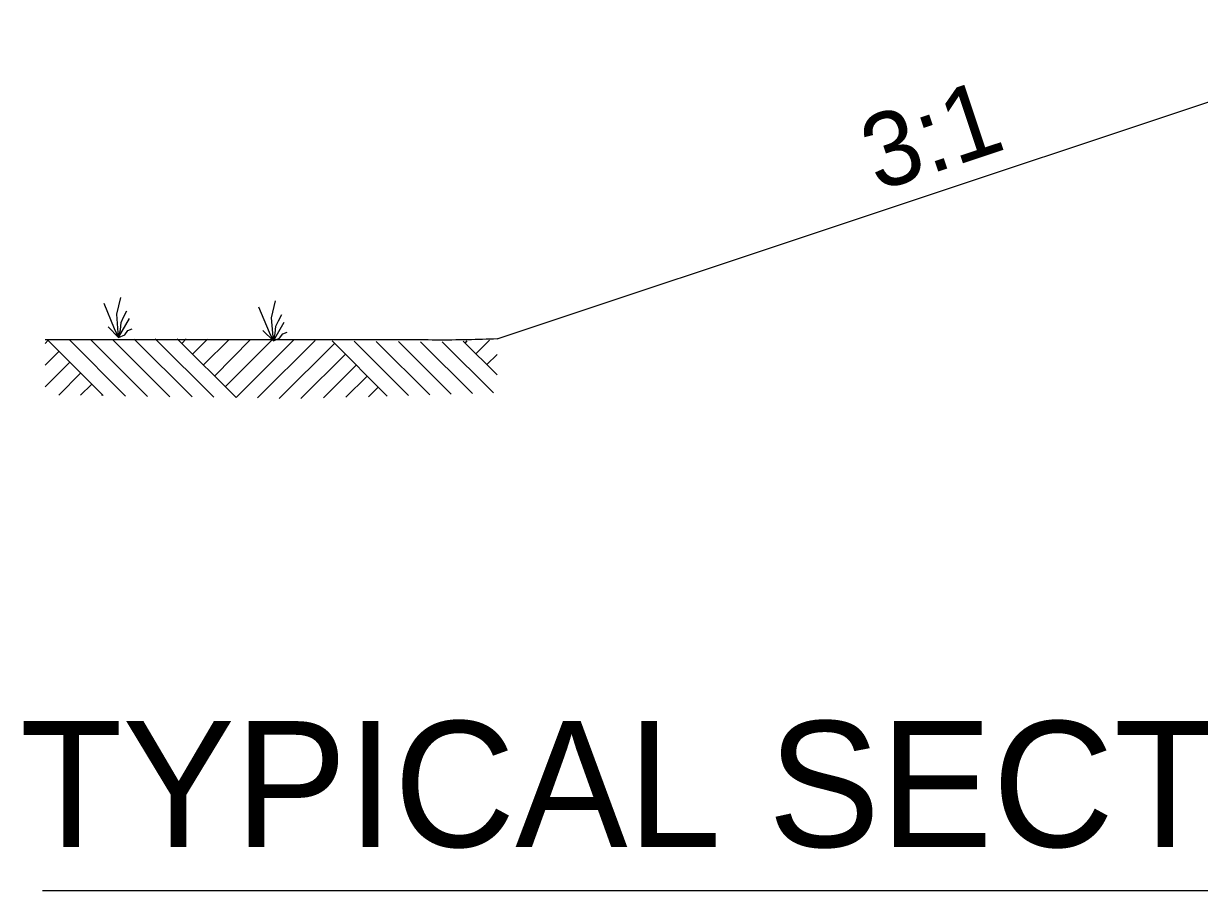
# Model space of a CAD drawing. Extents: x 1671357 to 13005564, y 567358 to 14261451.
# Drawn here: x 12758456.65 to 12758464.27, y 14259870.6 to 14259876.22 of the extents above; entities that cross this region are included whole.
import ezdxf

# ---------------------------------------------------------------- set-up
doc = ezdxf.new("R2010")
doc.units = 0
doc.layers.add('Default', color=7, linetype='Continuous')
doc.layers.add('R_Draft', color=7, linetype='Continuous')

msp = doc.modelspace()

# ---------------------------------------------------------------- linework, layer by layer
at = {"layer": 'Default'}
for p, q in [((12758459.7157, 14259874.1736), (12758465.8579, 14259876.2193)), ((12758457.2357, 14259874.2387), (12758457.1677, 14259874.4028)), ((12758457.2497, 14259874.3348), (12758457.2757, 14259874.4428)), ((12758458.2398, 14259874.2147), (12758458.1718, 14259874.3788)), ((12758458.2538, 14259874.3107), (12758458.2798, 14259874.4208)), ((12758457.2617, 14259874.1827), (12758457.2497, 14259874.3348)), ((12758457.2617, 14259874.1827), (12758457.3317, 14259874.3067)), ((12758457.2777, 14259874.2807), (12758457.2937, 14259874.3147)), ((12758457.2937, 14259874.3147), (12758457.3157, 14259874.3548)), ((12758458.2658, 14259874.1607), (12758458.2538, 14259874.3107)), ((12758458.2978, 14259874.2907), (12758458.3198, 14259874.3328)), ((12758457.2617, 14259874.1827), (12758457.1937, 14259874.2527)), ((12758457.2617, 14259874.1827), (12758457.2357, 14259874.2387)), ((12758457.2617, 14259874.1827), (12758457.2737, 14259874.2327)), ((12758457.2737, 14259874.2327), (12758457.2777, 14259874.2807)), ((12758457.3017, 14259874.2007), (12758457.3217, 14259874.2287)), ((12758457.3217, 14259874.2287), (12758457.3497, 14259874.2387)), ((12758458.2658, 14259874.1607), (12758458.1978, 14259874.2287)), ((12758458.2658, 14259874.1607), (12758458.3358, 14259874.2827)), ((12758458.2778, 14259874.2087), (12758458.2818, 14259874.2567)), ((12758458.2818, 14259874.2567), (12758458.2978, 14259874.2907)), ((12758456.8057, 14259874.1647), (12758456.7847, 14259874.1437)), ((12758457.1617, 14259873.8067), (12758456.8017, 14259874.1667)), ((12758457.3057, 14259873.8027), (12758456.9417, 14259874.1687)), ((12758457.4498, 14259873.8007), (12758457.0797, 14259874.1707)), ((12758457.5938, 14259873.7987), (12758457.2217, 14259874.1707)), ((12758457.2617, 14259874.1827), (12758457.3017, 14259874.2007)), ((12758457.7378, 14259873.7967), (12758457.3618, 14259874.1727)), ((12758457.8798, 14259873.7947), (12758457.4998, 14259874.1747)), ((12758458.0238, 14259873.7927), (12758457.6418, 14259874.1747)), ((12758457.6998, 14259874.1747), (12758457.6718, 14259874.1447)), ((12758457.8378, 14259874.1727), (12758457.7418, 14259874.0747)), ((12758457.9778, 14259874.1707), (12758457.8118, 14259874.0047)), ((12758458.1178, 14259874.1687), (12758457.8838, 14259873.9327)), ((12758458.2578, 14259874.1667), (12758457.9538, 14259873.8627)), ((12758458.3958, 14259874.1647), (12758458.0238, 14259873.7927)), ((12758458.5359, 14259874.1627), (12758458.1618, 14259873.7907)), ((12758458.2658, 14259874.1607), (12758458.2398, 14259874.2147)), ((12758458.2658, 14259874.1607), (12758458.2778, 14259874.2087)), ((12758458.2658, 14259874.1607), (12758458.3058, 14259874.1787)), ((12758458.3058, 14259874.1787), (12758458.3258, 14259874.2067)), ((12758458.3258, 14259874.2067), (12758458.3538, 14259874.2167)), ((12758459.0039, 14259873.8027), (12758458.6459, 14259874.1607)), ((12758459.1419, 14259873.8067), (12758458.7899, 14259874.1587)), ((12758459.2799, 14259873.8107), (12758458.9319, 14259874.1567)), ((12758459.4179, 14259873.8147), (12758459.0759, 14259874.1567)), ((12758459.556, 14259873.8187), (12758459.2199, 14259874.1547)), ((12758459.692, 14259873.8227), (12758459.3599, 14259874.1547)), ((12758459.716, 14259873.9407), (12758459.4959, 14259874.1587)), ((12758459.52, 14259874.1607), (12758459.5079, 14259874.1467)), ((12758459.666, 14259874.1647), (12758459.578, 14259874.0767)), ((12758456.8757, 14259874.0947), (12758456.7847, 14259874.0037)), ((12758458.6619, 14259874.1447), (12758458.3038, 14259873.7867)), ((12758458.7299, 14259874.0727), (12758458.4439, 14259873.7867)), ((12758459.716, 14259874.0727), (12758459.65, 14259874.0067)), ((12758456.9457, 14259874.0227), (12758456.7847, 14259873.8617)), ((12758458.8019, 14259874.0027), (12758458.5899, 14259873.7907)), ((12758457.0157, 14259873.9507), (12758456.8737, 14259873.8087)), ((12758458.8719, 14259873.9307), (12758458.7359, 14259873.7947)), ((12758457.0857, 14259873.8787), (12758457.0157, 14259873.8087)), ((12758458.9419, 14259873.8587), (12758458.8819, 14259873.7987)), ((12758457.1557, 14259873.8087), (12758457.1517, 14259873.8067))]:
    msp.add_line(p, q, dxfattribs=at)
msp.add_spline([(12758459.7157, 14259874.1736), (12758459.5256, 14259874.1676), (12758459.1156, 14259874.1676), (12758458.5675, 14259874.1676), (12758458.1675, 14259874.1676), (12758457.4834, 14259874.1676), (12758456.8214, 14259874.1676), (12758456.7847, 14259874.1676)], degree=3, dxfattribs=at)
at = {"layer": 'R_Draft'}
msp.add_line((12758456.7679, 14259870.5957), (12758494.8498, 14259870.5957), dxfattribs=at)

# ---------------------------------------------------------------- texts
at = {"layer": 'Default'}
msp.add_text('3:1', height=0.48005, rotation=18.42, dxfattribs=at).set_placement((12758462.1825, 14259875.1282))
at = {"layer": 'R_Draft'}
msp.add_text('TYPICAL SECTION OF IMPROVEMENT - COUNTY ROAD TURNOUT', height=0.816077, dxfattribs=at).set_placement((12758456.6207, 14259870.8781))

doc.saveas('drawing.dxf')
